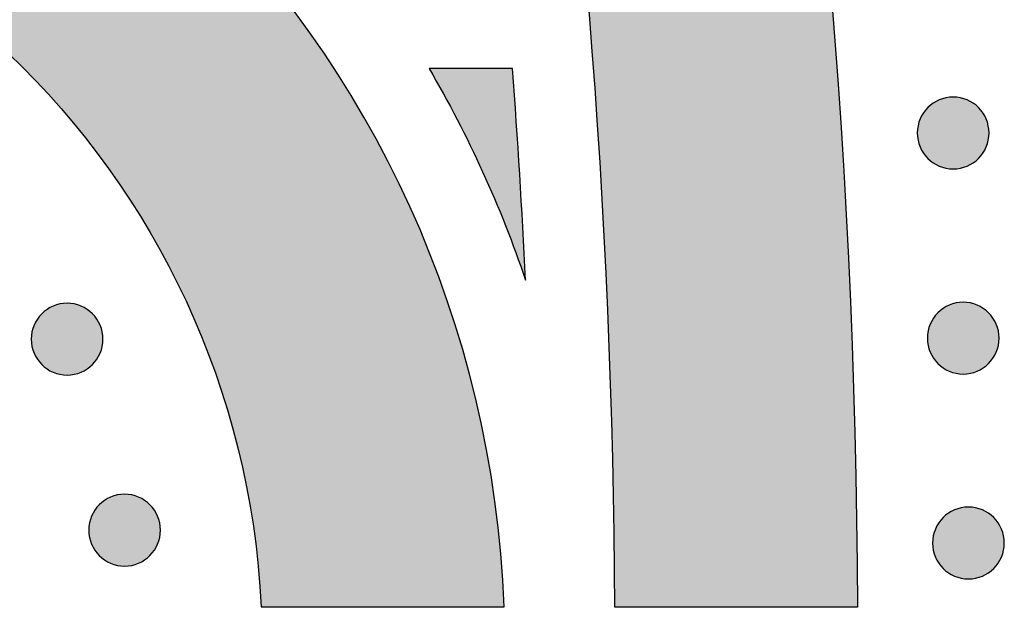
# Model space of a CAD drawing. Header units: millimetres. Extents: x -3873 to -97, y 912 to 4165.
# Tile 499 of 656: x -1309 to -1260, y 2910 to 2939. Entities that reach past the tile are written whole.
import ezdxf

# ---------------------------------------------------------------- set-up
doc = ezdxf.new("R2010")
doc.units = ezdxf.units.MM
doc.layers.add('pattern', color=7, linetype='Continuous', true_color=0x000000)

msp = doc.modelspace()

# ---------------------------------------------------------------- hatches: boundary and pattern name
at = {"layer": 'pattern'}
for points in [[(-1279.131, 2910.286), (-1279.226, 2917.47), (-1279.46, 2924.671), (-1279.833, 2931.885), (-1280.346, 2939.108), (-1280.999, 2946.337), (-1281.794, 2953.567), (-1282.731, 2960.793), (-1283.81, 2968.012), (-1285.03, 2975.22), (-1286.393, 2982.413), (-1287.897, 2989.585), (-1289.543, 2996.734), (-1291.329, 3003.855), (-1293.255, 3010.943), (-1295.32, 3017.995), (-1297.523, 3025.007), (-1299.863, 3031.974), (-1302.338, 3038.893), (-1304.947, 3045.759), (-1307.689, 3052.57), (-1310.56, 3059.32), (-1313.56, 3066.007), (-1316.686, 3072.626), (-1319.936, 3079.174), (-1323.307, 3085.648), (-1326.798, 3092.045), (-1330.405, 3098.361), (-1334.126, 3104.592), (-1337.957, 3110.737), (-1341.897, 3116.792), (-1345.941, 3122.755), (-1350.087, 3128.623), (-1351.098, 3130.538), (-1352.066, 3132.479), (-1352.991, 3134.445), (-1353.872, 3136.435), (-1354.708, 3138.446), (-1355.498, 3140.477), (-1356.242, 3142.527), (-1356.938, 3144.594), (-1357.587, 3146.677), (-1358.188, 3148.773), (-1358.74, 3150.882), (-1359.243, 3153.001), (-1359.697, 3155.129), (-1360.102, 3157.263), (-1360.457, 3159.403), (-1360.763, 3161.547), (-1355.361, 3155.12), (-1350.08, 3148.554), (-1344.927, 3141.852), (-1339.905, 3135.017), (-1335.02, 3128.054), (-1330.276, 3120.965), (-1325.678, 3113.756), (-1321.23, 3106.432), (-1316.937, 3098.996), (-1312.803, 3091.453), (-1308.832, 3083.81), (-1305.026, 3076.07), (-1301.391, 3068.24), (-1297.928, 3060.325), (-1294.64, 3052.331), (-1291.531, 3044.263), (-1288.603, 3036.128), (-1285.857, 3027.932), (-1283.296, 3019.681), (-1280.921, 3011.381), (-1278.734, 3003.039), (-1276.735, 2994.66), (-1274.925, 2986.251), (-1273.305, 2977.82), (-1271.875, 2969.37), (-1270.634, 2960.911), (-1269.583, 2952.447), (-1268.72, 2943.984), (-1268.045, 2935.53), (-1267.556, 2927.089), (-1267.252, 2918.669), (-1267.131, 2910.274)], [(-1377.477, 2910.379), (-1377.423, 2911.253), (-1377.35, 2912.134), (-1377.257, 2913.019), (-1377.143, 2913.91), (-1377.009, 2914.805), (-1376.853, 2915.703), (-1376.676, 2916.604), (-1376.477, 2917.507), (-1376.256, 2918.412), (-1376.012, 2919.317), (-1375.746, 2920.222), (-1375.456, 2921.126), (-1375.144, 2922.028), (-1374.809, 2922.928), (-1374.45, 2923.825), (-1374.068, 2924.717), (-1373.663, 2925.603), (-1373.235, 2926.484), (-1372.783, 2927.358), (-1372.309, 2928.224), (-1371.812, 2929.081), (-1371.292, 2929.929), (-1370.749, 2930.766), (-1370.185, 2931.592), (-1369.599, 2932.406), (-1368.992, 2933.206), (-1368.363, 2933.993), (-1367.715, 2934.765), (-1367.046, 2935.521), (-1366.359, 2936.262), (-1365.652, 2936.985), (-1364.927, 2937.691), (-1364.185, 2938.378), (-1363.427, 2939.047), (-1362.652, 2939.696), (-1361.862, 2940.325), (-1361.058, 2940.933), (-1360.24, 2941.52), (-1359.409, 2942.085), (-1358.567, 2942.629), (-1357.713, 2943.15), (-1356.849, 2943.649), (-1355.976, 2944.124), (-1355.094, 2944.577), (-1354.205, 2945.006), (-1353.309, 2945.412), (-1352.408, 2945.795), (-1351.501, 2946.154), (-1350.591, 2946.49), (-1349.677, 2946.802), (-1348.761, 2947.091), (-1347.844, 2947.356), (-1346.926, 2947.599), (-1346.009, 2947.818), (-1345.092, 2948.015), (-1344.178, 2948.19), (-1343.265, 2948.342), (-1342.356, 2948.473), (-1341.451, 2948.582), (-1340.551, 2948.671), (-1339.656, 2948.739), (-1338.766, 2948.786), (-1337.884, 2948.814), (-1337.008, 2948.823), (-1336.132, 2948.812), (-1335.249, 2948.783), (-1334.36, 2948.733), (-1333.465, 2948.664), (-1332.565, 2948.574), (-1331.66, 2948.463), (-1330.751, 2948.33), (-1329.839, 2948.176), (-1328.925, 2948), (-1328.009, 2947.801), (-1327.092, 2947.58), (-1326.174, 2947.335), (-1325.258, 2947.068), (-1324.342, 2946.778), (-1323.429, 2946.464), (-1322.52, 2946.126), (-1321.614, 2945.766), (-1320.713, 2945.381), (-1319.818, 2944.974), (-1318.93, 2944.543), (-1318.049, 2944.088), (-1317.177, 2943.611), (-1316.314, 2943.111), (-1315.461, 2942.588), (-1314.619, 2942.043), (-1313.79, 2941.475), (-1312.973, 2940.887), (-1312.17, 2940.277), (-1311.381, 2939.647), (-1310.608, 2938.997), (-1309.85, 2938.327), (-1309.109, 2937.638), (-1308.386, 2936.931), (-1307.681, 2936.206), (-1306.995, 2935.464), (-1306.328, 2934.706), (-1305.68, 2933.933), (-1305.054, 2933.145), (-1304.448, 2932.343), (-1303.863, 2931.529), (-1303.301, 2930.702), (-1302.76, 2929.864), (-1302.242, 2929.015), (-1301.746, 2928.157), (-1301.273, 2927.29), (-1300.823, 2926.415), (-1300.397, 2925.534), (-1299.993, 2924.646), (-1299.613, 2923.753), (-1299.256, 2922.856), (-1298.923, 2921.956), (-1298.612, 2921.053), (-1298.325, 2920.148), (-1298.06, 2919.243), (-1297.818, 2918.337), (-1297.598, 2917.432), (-1297.401, 2916.528), (-1297.226, 2915.627), (-1297.072, 2914.728), (-1296.939, 2913.833), (-1296.827, 2912.943), (-1296.735, 2912.057), (-1296.664, 2911.177), (-1296.612, 2910.302), (-1284.601, 2910.291), (-1284.656, 2911.432), (-1284.736, 2912.581), (-1284.843, 2913.738), (-1284.976, 2914.901), (-1285.137, 2916.071), (-1285.325, 2917.245), (-1285.542, 2918.424), (-1285.788, 2919.606), (-1286.062, 2920.79), (-1286.367, 2921.976), (-1286.701, 2923.161), (-1287.065, 2924.346), (-1287.459, 2925.529), (-1287.884, 2926.709), (-1288.339, 2927.885), (-1288.825, 2929.055), (-1289.342, 2930.219), (-1289.89, 2931.376), (-1290.468, 2932.523), (-1291.076, 2933.661), (-1291.715, 2934.787), (-1292.384, 2935.902), (-1293.082, 2937.002), (-1293.809, 2938.088), (-1294.566, 2939.159), (-1295.35, 2940.212), (-1296.162, 2941.247), (-1297.001, 2942.263), (-1297.867, 2943.26), (-1298.758, 2944.234), (-1299.674, 2945.187), (-1300.614, 2946.117), (-1301.577, 2947.023), (-1302.562, 2947.903), (-1303.569, 2948.759), (-1304.596, 2949.588), (-1305.642, 2950.389), (-1306.706, 2951.164), (-1307.787, 2951.909), (-1308.884, 2952.626), (-1309.995, 2953.314), (-1311.121, 2953.972), (-1312.258, 2954.6), (-1313.407, 2955.197), (-1314.566, 2955.764), (-1315.734, 2956.3), (-1316.909, 2956.806), (-1318.091, 2957.28), (-1319.278, 2957.723), (-1320.47, 2958.136), (-1321.664, 2958.518), (-1322.861, 2958.869), (-1324.058, 2959.19), (-1325.255, 2959.481), (-1326.451, 2959.742), (-1327.644, 2959.974), (-1328.834, 2960.176), (-1330.02, 2960.35), (-1331.201, 2960.496), (-1332.375, 2960.614), (-1333.543, 2960.706), (-1334.703, 2960.77), (-1335.854, 2960.809), (-1336.996, 2960.823), (-1338.139, 2960.811), (-1339.29, 2960.775), (-1340.45, 2960.712), (-1341.618, 2960.623), (-1342.793, 2960.507), (-1343.974, 2960.364), (-1345.16, 2960.192), (-1346.35, 2959.991), (-1347.544, 2959.762), (-1348.74, 2959.503), (-1349.938, 2959.215), (-1351.136, 2958.896), (-1352.333, 2958.547), (-1353.528, 2958.168), (-1354.72, 2957.757), (-1355.908, 2957.316), (-1357.091, 2956.844), (-1358.268, 2956.341), (-1359.436, 2955.807), (-1360.596, 2955.242), (-1361.746, 2954.647), (-1362.885, 2954.021), (-1364.012, 2953.365), (-1365.125, 2952.68), (-1366.223, 2951.965), (-1367.305, 2951.221), (-1368.371, 2950.449), (-1369.418, 2949.649), (-1370.447, 2948.823), (-1371.455, 2947.969), (-1372.442, 2947.09), (-1373.407, 2946.186), (-1374.348, 2945.258), (-1375.266, 2944.307), (-1376.159, 2943.334), (-1377.027, 2942.34), (-1377.868, 2941.325), (-1378.682, 2940.291), (-1379.468, 2939.239), (-1380.227, 2938.171), (-1380.956, 2937.086), (-1381.656, 2935.987), (-1382.327, 2934.874), (-1382.968, 2933.749), (-1383.579, 2932.612), (-1384.159, 2931.466), (-1384.709, 2930.31), (-1385.228, 2929.147), (-1385.716, 2927.978), (-1386.174, 2926.803), (-1386.601, 2925.624), (-1386.998, 2924.442), (-1387.364, 2923.257), (-1387.7, 2922.072), (-1388.007, 2920.888), (-1388.283, 2919.704), (-1388.531, 2918.522), (-1388.75, 2917.344), (-1388.941, 2916.17), (-1389.104, 2915.001), (-1389.24, 2913.837), (-1389.349, 2912.681), (-1389.431, 2911.532), (-1389.488, 2910.391)], [(-1284.184, 2936.888), (-1288.312, 2936.892), (-1287.602, 2935.643), (-1286.923, 2934.376), (-1286.275, 2933.09), (-1285.661, 2931.788), (-1285.08, 2930.47), (-1284.533, 2929.139), (-1284.021, 2927.795), (-1283.543, 2926.44)], [(-1263.646, 2934.964), (-1263.618, 2934.992), (-1263.589, 2935.019), (-1263.559, 2935.046), (-1263.528, 2935.072), (-1263.496, 2935.098), (-1263.464, 2935.123), (-1263.431, 2935.147), (-1263.397, 2935.171), (-1263.362, 2935.195), (-1263.326, 2935.218), (-1263.289, 2935.24), (-1263.252, 2935.261), (-1263.214, 2935.281), (-1263.175, 2935.301), (-1263.136, 2935.32), (-1263.096, 2935.338), (-1263.055, 2935.355), (-1263.014, 2935.371), (-1262.972, 2935.386), (-1262.929, 2935.4), (-1262.886, 2935.413), (-1262.843, 2935.425), (-1262.799, 2935.436), (-1262.754, 2935.446), (-1262.71, 2935.454), (-1262.665, 2935.462), (-1262.62, 2935.468), (-1262.574, 2935.474), (-1262.528, 2935.478), (-1262.483, 2935.481), (-1262.437, 2935.482), (-1262.391, 2935.483), (-1262.345, 2935.482), (-1262.299, 2935.48), (-1262.253, 2935.477), (-1262.208, 2935.473), (-1262.162, 2935.468), (-1262.117, 2935.461), (-1262.072, 2935.454), (-1262.027, 2935.445), (-1261.983, 2935.435), (-1261.939, 2935.424), (-1261.896, 2935.412), (-1261.853, 2935.399), (-1261.81, 2935.385), (-1261.768, 2935.369), (-1261.727, 2935.353), (-1261.686, 2935.336), (-1261.646, 2935.318), (-1261.607, 2935.299), (-1261.568, 2935.28), (-1261.53, 2935.259), (-1261.493, 2935.238), (-1261.456, 2935.216), (-1261.421, 2935.193), (-1261.386, 2935.17), (-1261.352, 2935.145), (-1261.318, 2935.121), (-1261.286, 2935.096), (-1261.254, 2935.07), (-1261.224, 2935.043), (-1261.194, 2935.017), (-1261.165, 2934.99), (-1261.137, 2934.962), (-1261.109, 2934.934), (-1261.082, 2934.905), (-1261.055, 2934.875), (-1261.029, 2934.844), (-1261.003, 2934.812), (-1260.978, 2934.78), (-1260.954, 2934.747), (-1260.93, 2934.713), (-1260.906, 2934.678), (-1260.884, 2934.642), (-1260.862, 2934.605), (-1260.84, 2934.568), (-1260.82, 2934.53), (-1260.8, 2934.491), (-1260.781, 2934.452), (-1260.764, 2934.412), (-1260.747, 2934.371), (-1260.731, 2934.33), (-1260.715, 2934.288), (-1260.701, 2934.245), (-1260.688, 2934.202), (-1260.676, 2934.159), (-1260.665, 2934.115), (-1260.656, 2934.07), (-1260.647, 2934.026), (-1260.639, 2933.981), (-1260.633, 2933.936), (-1260.628, 2933.89), (-1260.623, 2933.844), (-1260.621, 2933.799), (-1260.619, 2933.753), (-1260.618, 2933.707), (-1260.619, 2933.661), (-1260.621, 2933.615), (-1260.624, 2933.569), (-1260.628, 2933.524), (-1260.633, 2933.478), (-1260.64, 2933.433), (-1260.647, 2933.388), (-1260.656, 2933.343), (-1260.666, 2933.299), (-1260.677, 2933.255), (-1260.689, 2933.212), (-1260.702, 2933.169), (-1260.717, 2933.126), (-1260.732, 2933.084), (-1260.748, 2933.043), (-1260.765, 2933.002), (-1260.783, 2932.962), (-1260.802, 2932.923), (-1260.821, 2932.884), (-1260.842, 2932.846), (-1260.863, 2932.809), (-1260.885, 2932.772), (-1260.908, 2932.737), (-1260.932, 2932.702), (-1260.956, 2932.668), (-1260.98, 2932.634), (-1261.006, 2932.602), (-1261.031, 2932.57), (-1261.058, 2932.54), (-1261.084, 2932.51), (-1261.112, 2932.481), (-1261.139, 2932.453), (-1261.167, 2932.425), (-1261.196, 2932.398), (-1261.226, 2932.371), (-1261.257, 2932.345), (-1261.289, 2932.319), (-1261.321, 2932.294), (-1261.354, 2932.27), (-1261.389, 2932.246), (-1261.424, 2932.222), (-1261.459, 2932.2), (-1261.496, 2932.178), (-1261.533, 2932.156), (-1261.571, 2932.136), (-1261.61, 2932.116), (-1261.649, 2932.097), (-1261.689, 2932.08), (-1261.73, 2932.063), (-1261.772, 2932.046), (-1261.813, 2932.031), (-1261.856, 2932.017), (-1261.899, 2932.004), (-1261.942, 2931.992), (-1261.986, 2931.981), (-1262.031, 2931.972), (-1262.075, 2931.963), (-1262.12, 2931.955), (-1262.166, 2931.949), (-1262.211, 2931.944), (-1262.257, 2931.939), (-1262.302, 2931.937), (-1262.348, 2931.935), (-1262.394, 2931.934), (-1262.44, 2931.935), (-1262.486, 2931.937), (-1262.532, 2931.94), (-1262.577, 2931.944), (-1262.623, 2931.949), (-1262.668, 2931.956), (-1262.713, 2931.963), (-1262.758, 2931.972), (-1262.802, 2931.982), (-1262.846, 2931.993), (-1262.889, 2932.005), (-1262.932, 2932.018), (-1262.975, 2932.032), (-1263.017, 2932.048), (-1263.058, 2932.064), (-1263.099, 2932.081), (-1263.139, 2932.099), (-1263.178, 2932.118), (-1263.217, 2932.137), (-1263.255, 2932.158), (-1263.292, 2932.179), (-1263.329, 2932.201), (-1263.364, 2932.224), (-1263.399, 2932.248), (-1263.433, 2932.272), (-1263.467, 2932.296), (-1263.499, 2932.322), (-1263.531, 2932.347), (-1263.561, 2932.374), (-1263.591, 2932.4), (-1263.62, 2932.428), (-1263.648, 2932.455), (-1263.676, 2932.483), (-1263.703, 2932.512), (-1263.73, 2932.542), (-1263.756, 2932.573), (-1263.782, 2932.605), (-1263.807, 2932.637), (-1263.831, 2932.67), (-1263.855, 2932.705), (-1263.879, 2932.739), (-1263.902, 2932.775), (-1263.924, 2932.812), (-1263.945, 2932.849), (-1263.965, 2932.887), (-1263.985, 2932.926), (-1264.004, 2932.965), (-1264.022, 2933.005), (-1264.039, 2933.046), (-1264.055, 2933.087), (-1264.07, 2933.129), (-1264.084, 2933.172), (-1264.097, 2933.215), (-1264.109, 2933.258), (-1264.12, 2933.302), (-1264.13, 2933.347), (-1264.138, 2933.391), (-1264.146, 2933.436), (-1264.152, 2933.481), (-1264.158, 2933.527), (-1264.162, 2933.573), (-1264.165, 2933.618), (-1264.166, 2933.664), (-1264.167, 2933.71), (-1264.166, 2933.756), (-1264.164, 2933.802), (-1264.161, 2933.848), (-1264.157, 2933.893), (-1264.152, 2933.939), (-1264.145, 2933.984), (-1264.138, 2934.029), (-1264.129, 2934.074), (-1264.119, 2934.118), (-1264.108, 2934.162), (-1264.096, 2934.205), (-1264.083, 2934.248), (-1264.069, 2934.291), (-1264.053, 2934.333), (-1264.037, 2934.374), (-1264.02, 2934.415), (-1264.002, 2934.455), (-1263.983, 2934.494), (-1263.964, 2934.533), (-1263.943, 2934.571), (-1263.922, 2934.608), (-1263.9, 2934.645), (-1263.877, 2934.68), (-1263.854, 2934.715), (-1263.829, 2934.749), (-1263.805, 2934.783), (-1263.78, 2934.815), (-1263.754, 2934.847), (-1263.727, 2934.877), (-1263.701, 2934.907), (-1263.674, 2934.936)], [(-1307.465, 2924.777), (-1307.436, 2924.805), (-1307.407, 2924.832), (-1307.377, 2924.859), (-1307.347, 2924.885), (-1307.315, 2924.911), (-1307.283, 2924.936), (-1307.249, 2924.96), (-1307.215, 2924.985), (-1307.18, 2925.008), (-1307.144, 2925.031), (-1307.108, 2925.053), (-1307.071, 2925.074), (-1307.033, 2925.094), (-1306.994, 2925.114), (-1306.954, 2925.133), (-1306.914, 2925.151), (-1306.874, 2925.168), (-1306.832, 2925.184), (-1306.79, 2925.199), (-1306.748, 2925.213), (-1306.705, 2925.226), (-1306.661, 2925.238), (-1306.617, 2925.249), (-1306.573, 2925.259), (-1306.528, 2925.267), (-1306.483, 2925.275), (-1306.438, 2925.281), (-1306.393, 2925.287), (-1306.347, 2925.291), (-1306.301, 2925.294), (-1306.255, 2925.295), (-1306.209, 2925.296), (-1306.163, 2925.295), (-1306.118, 2925.293), (-1306.072, 2925.29), (-1306.026, 2925.286), (-1305.981, 2925.281), (-1305.935, 2925.274), (-1305.891, 2925.267), (-1305.846, 2925.258), (-1305.802, 2925.248), (-1305.758, 2925.237), (-1305.714, 2925.225), (-1305.671, 2925.212), (-1305.629, 2925.198), (-1305.587, 2925.182), (-1305.546, 2925.166), (-1305.505, 2925.149), (-1305.465, 2925.131), (-1305.425, 2925.112), (-1305.387, 2925.093), (-1305.349, 2925.072), (-1305.311, 2925.051), (-1305.275, 2925.029), (-1305.239, 2925.006), (-1305.204, 2924.983), (-1305.17, 2924.959), (-1305.137, 2924.934), (-1305.105, 2924.909), (-1305.073, 2924.883), (-1305.042, 2924.856), (-1305.012, 2924.83), (-1304.983, 2924.803), (-1304.955, 2924.775), (-1304.928, 2924.747), (-1304.901, 2924.718), (-1304.874, 2924.688), (-1304.848, 2924.657), (-1304.822, 2924.625), (-1304.797, 2924.593), (-1304.772, 2924.56), (-1304.748, 2924.526), (-1304.725, 2924.491), (-1304.702, 2924.455), (-1304.68, 2924.418), (-1304.659, 2924.381), (-1304.638, 2924.343), (-1304.619, 2924.304), (-1304.6, 2924.265), (-1304.582, 2924.225), (-1304.565, 2924.184), (-1304.549, 2924.143), (-1304.534, 2924.101), (-1304.52, 2924.058), (-1304.507, 2924.015), (-1304.495, 2923.972), (-1304.484, 2923.928), (-1304.474, 2923.883), (-1304.465, 2923.839), (-1304.458, 2923.794), (-1304.451, 2923.749), (-1304.446, 2923.703), (-1304.442, 2923.657), (-1304.439, 2923.612), (-1304.437, 2923.566), (-1304.437, 2923.52), (-1304.437, 2923.474), (-1304.439, 2923.428), (-1304.442, 2923.382), (-1304.446, 2923.337), (-1304.452, 2923.291), (-1304.458, 2923.246), (-1304.466, 2923.201), (-1304.475, 2923.156), (-1304.485, 2923.112), (-1304.496, 2923.068), (-1304.508, 2923.025), (-1304.521, 2922.982), (-1304.535, 2922.939), (-1304.55, 2922.897), (-1304.566, 2922.856), (-1304.583, 2922.815), (-1304.601, 2922.775), (-1304.62, 2922.736), (-1304.64, 2922.697), (-1304.661, 2922.659), (-1304.682, 2922.622), (-1304.704, 2922.585), (-1304.727, 2922.55), (-1304.75, 2922.515), (-1304.774, 2922.481), (-1304.799, 2922.447), (-1304.824, 2922.415), (-1304.85, 2922.383), (-1304.876, 2922.353), (-1304.903, 2922.323), (-1304.93, 2922.294), (-1304.958, 2922.266), (-1304.986, 2922.238), (-1305.015, 2922.211), (-1305.045, 2922.184), (-1305.076, 2922.158), (-1305.107, 2922.132), (-1305.14, 2922.107), (-1305.173, 2922.083), (-1305.207, 2922.059), (-1305.242, 2922.035), (-1305.278, 2922.013), (-1305.314, 2921.991), (-1305.352, 2921.969), (-1305.39, 2921.949), (-1305.428, 2921.929), (-1305.468, 2921.91), (-1305.508, 2921.893), (-1305.549, 2921.876), (-1305.59, 2921.86), (-1305.632, 2921.844), (-1305.675, 2921.83), (-1305.718, 2921.817), (-1305.761, 2921.805), (-1305.805, 2921.794), (-1305.849, 2921.785), (-1305.894, 2921.776), (-1305.939, 2921.768), (-1305.984, 2921.762), (-1306.03, 2921.757), (-1306.075, 2921.752), (-1306.121, 2921.75), (-1306.167, 2921.748), (-1306.213, 2921.747), (-1306.259, 2921.748), (-1306.305, 2921.75), (-1306.35, 2921.753), (-1306.396, 2921.757), (-1306.442, 2921.762), (-1306.487, 2921.769), (-1306.532, 2921.776), (-1306.576, 2921.785), (-1306.621, 2921.795), (-1306.665, 2921.806), (-1306.708, 2921.818), (-1306.751, 2921.831), (-1306.793, 2921.846), (-1306.835, 2921.861), (-1306.877, 2921.877), (-1306.917, 2921.894), (-1306.957, 2921.912), (-1306.997, 2921.931), (-1307.036, 2921.95), (-1307.074, 2921.971), (-1307.111, 2921.992), (-1307.147, 2922.014), (-1307.183, 2922.037), (-1307.218, 2922.061), (-1307.252, 2922.085), (-1307.285, 2922.109), (-1307.318, 2922.135), (-1307.349, 2922.16), (-1307.38, 2922.187), (-1307.41, 2922.213), (-1307.439, 2922.241), (-1307.467, 2922.268), (-1307.494, 2922.296), (-1307.522, 2922.325), (-1307.548, 2922.355), (-1307.574, 2922.386), (-1307.6, 2922.418), (-1307.625, 2922.45), (-1307.65, 2922.483), (-1307.674, 2922.518), (-1307.697, 2922.553), (-1307.72, 2922.588), (-1307.742, 2922.625), (-1307.763, 2922.662), (-1307.784, 2922.7), (-1307.803, 2922.739), (-1307.822, 2922.778), (-1307.84, 2922.818), (-1307.857, 2922.859), (-1307.873, 2922.901), (-1307.888, 2922.942), (-1307.902, 2922.985), (-1307.915, 2923.028), (-1307.927, 2923.071), (-1307.938, 2923.115), (-1307.948, 2923.16), (-1307.957, 2923.204), (-1307.964, 2923.249), (-1307.971, 2923.295), (-1307.976, 2923.34), (-1307.98, 2923.386), (-1307.983, 2923.431), (-1307.985, 2923.477), (-1307.985, 2923.523), (-1307.985, 2923.569), (-1307.983, 2923.615), (-1307.98, 2923.661), (-1307.976, 2923.707), (-1307.97, 2923.752), (-1307.964, 2923.797), (-1307.956, 2923.842), (-1307.947, 2923.887), (-1307.938, 2923.931), (-1307.927, 2923.975), (-1307.914, 2924.018), (-1307.901, 2924.061), (-1307.887, 2924.104), (-1307.872, 2924.146), (-1307.856, 2924.187), (-1307.839, 2924.228), (-1307.821, 2924.268), (-1307.802, 2924.307), (-1307.782, 2924.346), (-1307.762, 2924.384), (-1307.74, 2924.421), (-1307.718, 2924.458), (-1307.696, 2924.493), (-1307.672, 2924.528), (-1307.648, 2924.562), (-1307.623, 2924.596), (-1307.598, 2924.628), (-1307.572, 2924.66), (-1307.546, 2924.69), (-1307.519, 2924.72), (-1307.492, 2924.749)], [(-1263.149, 2924.829), (-1263.121, 2924.856), (-1263.092, 2924.883), (-1263.062, 2924.91), (-1263.031, 2924.936), (-1263, 2924.962), (-1262.967, 2924.987), (-1262.934, 2925.012), (-1262.9, 2925.036), (-1262.865, 2925.059), (-1262.829, 2925.082), (-1262.793, 2925.104), (-1262.755, 2925.125), (-1262.717, 2925.146), (-1262.679, 2925.165), (-1262.639, 2925.184), (-1262.599, 2925.202), (-1262.558, 2925.219), (-1262.517, 2925.235), (-1262.475, 2925.25), (-1262.433, 2925.264), (-1262.39, 2925.277), (-1262.346, 2925.289), (-1262.302, 2925.3), (-1262.258, 2925.31), (-1262.213, 2925.319), (-1262.168, 2925.326), (-1262.123, 2925.333), (-1262.078, 2925.338), (-1262.032, 2925.342), (-1261.986, 2925.345), (-1261.94, 2925.347), (-1261.894, 2925.347), (-1261.848, 2925.347), (-1261.802, 2925.345), (-1261.757, 2925.342), (-1261.711, 2925.338), (-1261.666, 2925.332), (-1261.62, 2925.326), (-1261.575, 2925.318), (-1261.531, 2925.309), (-1261.486, 2925.299), (-1261.443, 2925.288), (-1261.399, 2925.276), (-1261.356, 2925.263), (-1261.314, 2925.249), (-1261.272, 2925.234), (-1261.23, 2925.218), (-1261.19, 2925.201), (-1261.15, 2925.183), (-1261.11, 2925.164), (-1261.072, 2925.144), (-1261.034, 2925.124), (-1260.996, 2925.102), (-1260.96, 2925.08), (-1260.924, 2925.057), (-1260.889, 2925.034), (-1260.855, 2925.01), (-1260.822, 2924.985), (-1260.789, 2924.96), (-1260.758, 2924.934), (-1260.727, 2924.908), (-1260.697, 2924.881), (-1260.668, 2924.854), (-1260.64, 2924.826), (-1260.613, 2924.798), (-1260.586, 2924.769), (-1260.559, 2924.739), (-1260.533, 2924.709), (-1260.507, 2924.677), (-1260.482, 2924.644), (-1260.457, 2924.611), (-1260.433, 2924.577), (-1260.41, 2924.542), (-1260.387, 2924.506), (-1260.365, 2924.47), (-1260.344, 2924.433), (-1260.323, 2924.394), (-1260.304, 2924.356), (-1260.285, 2924.316), (-1260.267, 2924.276), (-1260.25, 2924.235), (-1260.234, 2924.194), (-1260.219, 2924.152), (-1260.205, 2924.11), (-1260.192, 2924.067), (-1260.18, 2924.023), (-1260.169, 2923.979), (-1260.159, 2923.935), (-1260.15, 2923.89), (-1260.143, 2923.845), (-1260.136, 2923.8), (-1260.131, 2923.755), (-1260.127, 2923.709), (-1260.124, 2923.663), (-1260.122, 2923.617), (-1260.122, 2923.571), (-1260.122, 2923.525), (-1260.124, 2923.48), (-1260.127, 2923.434), (-1260.131, 2923.388), (-1260.137, 2923.343), (-1260.143, 2923.297), (-1260.151, 2923.252), (-1260.16, 2923.208), (-1260.17, 2923.163), (-1260.181, 2923.12), (-1260.193, 2923.076), (-1260.206, 2923.033), (-1260.22, 2922.991), (-1260.235, 2922.949), (-1260.251, 2922.907), (-1260.268, 2922.867), (-1260.286, 2922.827), (-1260.305, 2922.787), (-1260.325, 2922.749), (-1260.345, 2922.711), (-1260.367, 2922.673), (-1260.389, 2922.637), (-1260.412, 2922.601), (-1260.435, 2922.566), (-1260.459, 2922.532), (-1260.484, 2922.499), (-1260.509, 2922.466), (-1260.535, 2922.435), (-1260.561, 2922.404), (-1260.588, 2922.374), (-1260.615, 2922.345), (-1260.643, 2922.317), (-1260.671, 2922.29), (-1260.7, 2922.263), (-1260.73, 2922.236), (-1260.76, 2922.21), (-1260.792, 2922.184), (-1260.825, 2922.159), (-1260.858, 2922.134), (-1260.892, 2922.11), (-1260.927, 2922.087), (-1260.963, 2922.064), (-1260.999, 2922.042), (-1261.036, 2922.021), (-1261.075, 2922), (-1261.113, 2921.981), (-1261.153, 2921.962), (-1261.193, 2921.944), (-1261.234, 2921.927), (-1261.275, 2921.911), (-1261.317, 2921.896), (-1261.359, 2921.882), (-1261.402, 2921.869), (-1261.446, 2921.857), (-1261.49, 2921.846), (-1261.534, 2921.836), (-1261.579, 2921.827), (-1261.624, 2921.82), (-1261.669, 2921.813), (-1261.714, 2921.808), (-1261.76, 2921.804), (-1261.806, 2921.801), (-1261.852, 2921.799), (-1261.898, 2921.799), (-1261.944, 2921.799), (-1261.989, 2921.801), (-1262.035, 2921.804), (-1262.081, 2921.808), (-1262.126, 2921.814), (-1262.172, 2921.82), (-1262.217, 2921.828), (-1262.261, 2921.837), (-1262.305, 2921.847), (-1262.349, 2921.858), (-1262.393, 2921.87), (-1262.436, 2921.883), (-1262.478, 2921.897), (-1262.52, 2921.912), (-1262.562, 2921.928), (-1262.602, 2921.945), (-1262.642, 2921.963), (-1262.682, 2921.982), (-1262.72, 2922.002), (-1262.758, 2922.022), (-1262.796, 2922.044), (-1262.832, 2922.066), (-1262.868, 2922.089), (-1262.903, 2922.112), (-1262.937, 2922.136), (-1262.97, 2922.161), (-1263.003, 2922.186), (-1263.034, 2922.212), (-1263.065, 2922.238), (-1263.095, 2922.265), (-1263.124, 2922.292), (-1263.152, 2922.32), (-1263.179, 2922.348), (-1263.206, 2922.377), (-1263.233, 2922.407), (-1263.259, 2922.437), (-1263.285, 2922.469), (-1263.31, 2922.502), (-1263.335, 2922.535), (-1263.359, 2922.569), (-1263.382, 2922.604), (-1263.405, 2922.64), (-1263.427, 2922.676), (-1263.448, 2922.714), (-1263.469, 2922.752), (-1263.488, 2922.79), (-1263.507, 2922.83), (-1263.525, 2922.87), (-1263.542, 2922.911), (-1263.558, 2922.952), (-1263.573, 2922.994), (-1263.587, 2923.036), (-1263.6, 2923.079), (-1263.612, 2923.123), (-1263.623, 2923.167), (-1263.633, 2923.211), (-1263.642, 2923.256), (-1263.649, 2923.301), (-1263.656, 2923.346), (-1263.661, 2923.391), (-1263.665, 2923.437), (-1263.668, 2923.483), (-1263.67, 2923.529), (-1263.67, 2923.575), (-1263.67, 2923.621), (-1263.668, 2923.667), (-1263.665, 2923.712), (-1263.661, 2923.758), (-1263.655, 2923.803), (-1263.649, 2923.849), (-1263.641, 2923.894), (-1263.632, 2923.938), (-1263.622, 2923.983), (-1263.611, 2924.026), (-1263.599, 2924.07), (-1263.586, 2924.113), (-1263.572, 2924.155), (-1263.557, 2924.197), (-1263.541, 2924.239), (-1263.524, 2924.279), (-1263.506, 2924.319), (-1263.487, 2924.359), (-1263.467, 2924.397), (-1263.447, 2924.435), (-1263.425, 2924.473), (-1263.403, 2924.509), (-1263.38, 2924.545), (-1263.357, 2924.58), (-1263.333, 2924.614), (-1263.308, 2924.647), (-1263.283, 2924.68), (-1263.257, 2924.711), (-1263.231, 2924.742), (-1263.204, 2924.772), (-1263.177, 2924.801)], [(-1304.62, 2915.341), (-1304.592, 2915.368), (-1304.563, 2915.396), (-1304.533, 2915.422), (-1304.502, 2915.448), (-1304.471, 2915.474), (-1304.438, 2915.499), (-1304.405, 2915.524), (-1304.371, 2915.548), (-1304.336, 2915.571), (-1304.3, 2915.594), (-1304.263, 2915.616), (-1304.226, 2915.637), (-1304.188, 2915.658), (-1304.149, 2915.677), (-1304.11, 2915.696), (-1304.07, 2915.714), (-1304.029, 2915.731), (-1303.988, 2915.747), (-1303.946, 2915.762), (-1303.903, 2915.776), (-1303.86, 2915.789), (-1303.817, 2915.801), (-1303.773, 2915.812), (-1303.729, 2915.822), (-1303.684, 2915.831), (-1303.639, 2915.838), (-1303.594, 2915.845), (-1303.548, 2915.85), (-1303.503, 2915.854), (-1303.457, 2915.857), (-1303.411, 2915.859), (-1303.365, 2915.859), (-1303.319, 2915.859), (-1303.273, 2915.857), (-1303.227, 2915.854), (-1303.182, 2915.85), (-1303.136, 2915.844), (-1303.091, 2915.838), (-1303.046, 2915.83), (-1303.001, 2915.821), (-1302.957, 2915.812), (-1302.913, 2915.801), (-1302.87, 2915.788), (-1302.827, 2915.775), (-1302.784, 2915.761), (-1302.742, 2915.746), (-1302.701, 2915.73), (-1302.66, 2915.713), (-1302.62, 2915.695), (-1302.581, 2915.676), (-1302.542, 2915.656), (-1302.504, 2915.636), (-1302.467, 2915.614), (-1302.431, 2915.592), (-1302.395, 2915.57), (-1302.36, 2915.546), (-1302.326, 2915.522), (-1302.293, 2915.497), (-1302.26, 2915.472), (-1302.229, 2915.446), (-1302.198, 2915.42), (-1302.168, 2915.393), (-1302.139, 2915.366), (-1302.111, 2915.339), (-1302.083, 2915.31), (-1302.056, 2915.281), (-1302.03, 2915.251), (-1302.003, 2915.221), (-1301.978, 2915.189), (-1301.952, 2915.157), (-1301.928, 2915.123), (-1301.904, 2915.089), (-1301.88, 2915.054), (-1301.858, 2915.018), (-1301.836, 2914.982), (-1301.814, 2914.945), (-1301.794, 2914.907), (-1301.774, 2914.868), (-1301.756, 2914.828), (-1301.738, 2914.788), (-1301.721, 2914.748), (-1301.705, 2914.706), (-1301.69, 2914.664), (-1301.675, 2914.622), (-1301.662, 2914.579), (-1301.65, 2914.535), (-1301.64, 2914.491), (-1301.63, 2914.447), (-1301.621, 2914.402), (-1301.613, 2914.357), (-1301.607, 2914.312), (-1301.602, 2914.267), (-1301.598, 2914.221), (-1301.595, 2914.175), (-1301.593, 2914.129), (-1301.592, 2914.083), (-1301.593, 2914.038), (-1301.595, 2913.992), (-1301.598, 2913.946), (-1301.602, 2913.9), (-1301.607, 2913.855), (-1301.614, 2913.81), (-1301.622, 2913.765), (-1301.63, 2913.72), (-1301.64, 2913.676), (-1301.651, 2913.632), (-1301.663, 2913.588), (-1301.676, 2913.545), (-1301.691, 2913.503), (-1301.706, 2913.461), (-1301.722, 2913.42), (-1301.739, 2913.379), (-1301.757, 2913.339), (-1301.776, 2913.299), (-1301.796, 2913.261), (-1301.816, 2913.223), (-1301.837, 2913.185), (-1301.859, 2913.149), (-1301.882, 2913.113), (-1301.906, 2913.078), (-1301.93, 2913.044), (-1301.954, 2913.011), (-1301.98, 2912.979), (-1302.005, 2912.947), (-1302.032, 2912.916), (-1302.059, 2912.886), (-1302.086, 2912.857), (-1302.113, 2912.829), (-1302.141, 2912.802), (-1302.17, 2912.775), (-1302.2, 2912.748), (-1302.231, 2912.722), (-1302.263, 2912.696), (-1302.295, 2912.671), (-1302.329, 2912.646), (-1302.363, 2912.622), (-1302.398, 2912.599), (-1302.433, 2912.576), (-1302.47, 2912.554), (-1302.507, 2912.533), (-1302.545, 2912.512), (-1302.584, 2912.493), (-1302.623, 2912.474), (-1302.664, 2912.456), (-1302.704, 2912.439), (-1302.746, 2912.423), (-1302.788, 2912.408), (-1302.83, 2912.394), (-1302.873, 2912.381), (-1302.917, 2912.369), (-1302.96, 2912.358), (-1303.005, 2912.348), (-1303.049, 2912.339), (-1303.094, 2912.332), (-1303.14, 2912.325), (-1303.185, 2912.32), (-1303.231, 2912.316), (-1303.277, 2912.313), (-1303.322, 2912.311), (-1303.368, 2912.311), (-1303.414, 2912.311), (-1303.46, 2912.313), (-1303.506, 2912.316), (-1303.552, 2912.32), (-1303.597, 2912.326), (-1303.642, 2912.332), (-1303.687, 2912.34), (-1303.732, 2912.349), (-1303.776, 2912.359), (-1303.82, 2912.37), (-1303.864, 2912.382), (-1303.907, 2912.395), (-1303.949, 2912.409), (-1303.991, 2912.424), (-1304.032, 2912.44), (-1304.073, 2912.457), (-1304.113, 2912.475), (-1304.152, 2912.494), (-1304.191, 2912.514), (-1304.229, 2912.535), (-1304.266, 2912.556), (-1304.303, 2912.578), (-1304.339, 2912.601), (-1304.373, 2912.624), (-1304.408, 2912.648), (-1304.441, 2912.673), (-1304.473, 2912.698), (-1304.505, 2912.724), (-1304.536, 2912.75), (-1304.565, 2912.777), (-1304.594, 2912.804), (-1304.622, 2912.832), (-1304.65, 2912.86), (-1304.677, 2912.889), (-1304.704, 2912.919), (-1304.73, 2912.95), (-1304.756, 2912.981), (-1304.781, 2913.014), (-1304.806, 2913.047), (-1304.83, 2913.081), (-1304.853, 2913.116), (-1304.876, 2913.152), (-1304.898, 2913.188), (-1304.919, 2913.226), (-1304.939, 2913.264), (-1304.959, 2913.302), (-1304.978, 2913.342), (-1304.996, 2913.382), (-1305.013, 2913.423), (-1305.029, 2913.464), (-1305.044, 2913.506), (-1305.058, 2913.549), (-1305.071, 2913.592), (-1305.083, 2913.635), (-1305.094, 2913.679), (-1305.104, 2913.723), (-1305.112, 2913.768), (-1305.12, 2913.813), (-1305.126, 2913.858), (-1305.132, 2913.904), (-1305.136, 2913.949), (-1305.139, 2913.995), (-1305.14, 2914.041), (-1305.141, 2914.087), (-1305.14, 2914.133), (-1305.139, 2914.179), (-1305.136, 2914.224), (-1305.131, 2914.27), (-1305.126, 2914.316), (-1305.119, 2914.361), (-1305.112, 2914.406), (-1305.103, 2914.45), (-1305.093, 2914.495), (-1305.082, 2914.539), (-1305.07, 2914.582), (-1305.057, 2914.625), (-1305.043, 2914.667), (-1305.028, 2914.709), (-1305.011, 2914.751), (-1304.994, 2914.791), (-1304.976, 2914.831), (-1304.958, 2914.871), (-1304.938, 2914.91), (-1304.917, 2914.948), (-1304.896, 2914.985), (-1304.874, 2915.021), (-1304.851, 2915.057), (-1304.828, 2915.092), (-1304.804, 2915.126), (-1304.779, 2915.159), (-1304.754, 2915.192), (-1304.728, 2915.223), (-1304.702, 2915.254), (-1304.675, 2915.284), (-1304.648, 2915.313)], [(-1262.893, 2914.705), (-1262.864, 2914.732), (-1262.835, 2914.76), (-1262.805, 2914.786), (-1262.775, 2914.813), (-1262.743, 2914.838), (-1262.711, 2914.863), (-1262.677, 2914.888), (-1262.643, 2914.912), (-1262.608, 2914.935), (-1262.572, 2914.958), (-1262.536, 2914.98), (-1262.499, 2915.001), (-1262.461, 2915.022), (-1262.422, 2915.041), (-1262.382, 2915.06), (-1262.342, 2915.078), (-1262.302, 2915.095), (-1262.26, 2915.111), (-1262.218, 2915.126), (-1262.176, 2915.14), (-1262.133, 2915.153), (-1262.089, 2915.165), (-1262.045, 2915.176), (-1262.001, 2915.186), (-1261.956, 2915.195), (-1261.911, 2915.202), (-1261.866, 2915.209), (-1261.821, 2915.214), (-1261.775, 2915.218), (-1261.729, 2915.221), (-1261.683, 2915.223), (-1261.637, 2915.223), (-1261.592, 2915.223), (-1261.546, 2915.221), (-1261.5, 2915.218), (-1261.454, 2915.214), (-1261.409, 2915.208), (-1261.364, 2915.202), (-1261.319, 2915.194), (-1261.274, 2915.185), (-1261.23, 2915.176), (-1261.186, 2915.165), (-1261.142, 2915.152), (-1261.099, 2915.139), (-1261.057, 2915.125), (-1261.015, 2915.11), (-1260.974, 2915.094), (-1260.933, 2915.077), (-1260.893, 2915.059), (-1260.853, 2915.04), (-1260.815, 2915.02), (-1260.777, 2915), (-1260.739, 2914.978), (-1260.703, 2914.956), (-1260.667, 2914.934), (-1260.632, 2914.91), (-1260.598, 2914.886), (-1260.565, 2914.861), (-1260.533, 2914.836), (-1260.501, 2914.81), (-1260.47, 2914.784), (-1260.44, 2914.757), (-1260.411, 2914.73), (-1260.383, 2914.703), (-1260.356, 2914.674), (-1260.329, 2914.645), (-1260.302, 2914.615), (-1260.276, 2914.585), (-1260.25, 2914.553), (-1260.225, 2914.521), (-1260.2, 2914.487), (-1260.176, 2914.453), (-1260.153, 2914.418), (-1260.13, 2914.382), (-1260.108, 2914.346), (-1260.087, 2914.309), (-1260.066, 2914.271), (-1260.047, 2914.232), (-1260.028, 2914.192), (-1260.01, 2914.152), (-1259.993, 2914.112), (-1259.977, 2914.07), (-1259.962, 2914.028), (-1259.948, 2913.986), (-1259.935, 2913.943), (-1259.923, 2913.899), (-1259.912, 2913.855), (-1259.902, 2913.811), (-1259.893, 2913.766), (-1259.886, 2913.721), (-1259.879, 2913.676), (-1259.874, 2913.631), (-1259.87, 2913.585), (-1259.867, 2913.539), (-1259.865, 2913.493), (-1259.865, 2913.447), (-1259.865, 2913.402), (-1259.867, 2913.356), (-1259.87, 2913.31), (-1259.875, 2913.264), (-1259.88, 2913.219), (-1259.886, 2913.174), (-1259.894, 2913.129), (-1259.903, 2913.084), (-1259.913, 2913.04), (-1259.924, 2912.996), (-1259.936, 2912.952), (-1259.949, 2912.909), (-1259.963, 2912.867), (-1259.978, 2912.825), (-1259.994, 2912.784), (-1260.011, 2912.743), (-1260.029, 2912.703), (-1260.048, 2912.663), (-1260.068, 2912.625), (-1260.089, 2912.587), (-1260.11, 2912.549), (-1260.132, 2912.513), (-1260.155, 2912.477), (-1260.178, 2912.442), (-1260.202, 2912.408), (-1260.227, 2912.375), (-1260.252, 2912.343), (-1260.278, 2912.311), (-1260.304, 2912.28), (-1260.331, 2912.25), (-1260.358, 2912.221), (-1260.386, 2912.193), (-1260.414, 2912.166), (-1260.443, 2912.139), (-1260.473, 2912.112), (-1260.504, 2912.086), (-1260.535, 2912.06), (-1260.568, 2912.035), (-1260.601, 2912.01), (-1260.635, 2911.986), (-1260.67, 2911.963), (-1260.706, 2911.94), (-1260.742, 2911.918), (-1260.78, 2911.897), (-1260.818, 2911.876), (-1260.856, 2911.857), (-1260.896, 2911.838), (-1260.936, 2911.82), (-1260.977, 2911.803), (-1261.018, 2911.787), (-1261.06, 2911.772), (-1261.103, 2911.758), (-1261.146, 2911.745), (-1261.189, 2911.733), (-1261.233, 2911.722), (-1261.277, 2911.712), (-1261.322, 2911.703), (-1261.367, 2911.696), (-1261.412, 2911.689), (-1261.458, 2911.684), (-1261.503, 2911.68), (-1261.549, 2911.677), (-1261.595, 2911.675), (-1261.641, 2911.675), (-1261.687, 2911.676), (-1261.733, 2911.677), (-1261.778, 2911.68), (-1261.824, 2911.685), (-1261.87, 2911.69), (-1261.915, 2911.696), (-1261.96, 2911.704), (-1262.004, 2911.713), (-1262.049, 2911.723), (-1262.093, 2911.734), (-1262.136, 2911.746), (-1262.179, 2911.759), (-1262.221, 2911.773), (-1262.263, 2911.788), (-1262.305, 2911.804), (-1262.345, 2911.821), (-1262.385, 2911.839), (-1262.425, 2911.858), (-1262.464, 2911.878), (-1262.502, 2911.899), (-1262.539, 2911.92), (-1262.575, 2911.942), (-1262.611, 2911.965), (-1262.646, 2911.988), (-1262.68, 2912.012), (-1262.713, 2912.037), (-1262.746, 2912.062), (-1262.777, 2912.088), (-1262.808, 2912.114), (-1262.838, 2912.141), (-1262.867, 2912.168), (-1262.895, 2912.196), (-1262.922, 2912.224), (-1262.95, 2912.253), (-1262.976, 2912.283), (-1263.003, 2912.314), (-1263.028, 2912.345), (-1263.053, 2912.378), (-1263.078, 2912.411), (-1263.102, 2912.445), (-1263.125, 2912.48), (-1263.148, 2912.516), (-1263.17, 2912.552), (-1263.191, 2912.59), (-1263.212, 2912.628), (-1263.231, 2912.666), (-1263.25, 2912.706), (-1263.268, 2912.746), (-1263.285, 2912.787), (-1263.301, 2912.828), (-1263.316, 2912.87), (-1263.33, 2912.913), (-1263.343, 2912.956), (-1263.355, 2912.999), (-1263.366, 2913.043), (-1263.376, 2913.087), (-1263.385, 2913.132), (-1263.392, 2913.177), (-1263.399, 2913.222), (-1263.404, 2913.268), (-1263.408, 2913.313), (-1263.411, 2913.359), (-1263.413, 2913.405), (-1263.413, 2913.451), (-1263.413, 2913.497), (-1263.411, 2913.543), (-1263.408, 2913.588), (-1263.404, 2913.634), (-1263.398, 2913.68), (-1263.392, 2913.725), (-1263.384, 2913.77), (-1263.375, 2913.814), (-1263.366, 2913.859), (-1263.355, 2913.903), (-1263.342, 2913.946), (-1263.329, 2913.989), (-1263.315, 2914.031), (-1263.3, 2914.073), (-1263.284, 2914.115), (-1263.267, 2914.155), (-1263.249, 2914.196), (-1263.23, 2914.235), (-1263.21, 2914.274), (-1263.19, 2914.312), (-1263.168, 2914.349), (-1263.146, 2914.385), (-1263.124, 2914.421), (-1263.1, 2914.456), (-1263.076, 2914.49), (-1263.051, 2914.523), (-1263.026, 2914.556), (-1263, 2914.587), (-1262.974, 2914.618), (-1262.947, 2914.648), (-1262.92, 2914.677)]]:
    msp.add_hatch(color=256, dxfattribs=at).paths.add_polyline_path(points, flags=0)

# ---------------------------------------------------------------- linework, layer by layer
for p, q in [((-1284.184, 2936.888), (-1288.312, 2936.892)), ((-1296.612, 2910.302), (-1284.601, 2910.291)), ((-1267.131, 2910.274), (-1279.131, 2910.286))]:
    msp.add_line(p, q, dxfattribs=at)
at = {"layer": 'pattern', "extrusion": (0, 0, -1)}
for centre in [(1262.393, 2933.709), (1306.211, 2923.522), (1261.896, 2923.573), (1303.367, 2914.085), (1261.639, 2913.449)]:
    msp.add_circle(centre, 1.774, dxfattribs=at)
for centre, radius, start, end in [((1654.828, 2908.888), 387.7, 139.331, 179.79511), ((1337.046, 2908.341), 40.482, 2.8864, 177.2228), ((1337.046, 2908.341), 56.482, 149.6354, 161.3102)]:
    msp.add_arc(centre, radius, start, end, dxfattribs=at)
at = {"layer": 'pattern'}
for centre, radius, start, end in [((-1654.828, 2908.888), 375.7, 0.21317, 35.79373), ((-1337.046, 2908.341), 52.482, 2.1294, 177.7614), ((-1654.828, 2908.888), 371.7, 2.70662, 4.32028)]:
    msp.add_arc(centre, radius, start, end, dxfattribs=at)

doc.saveas('drawing.dxf')
